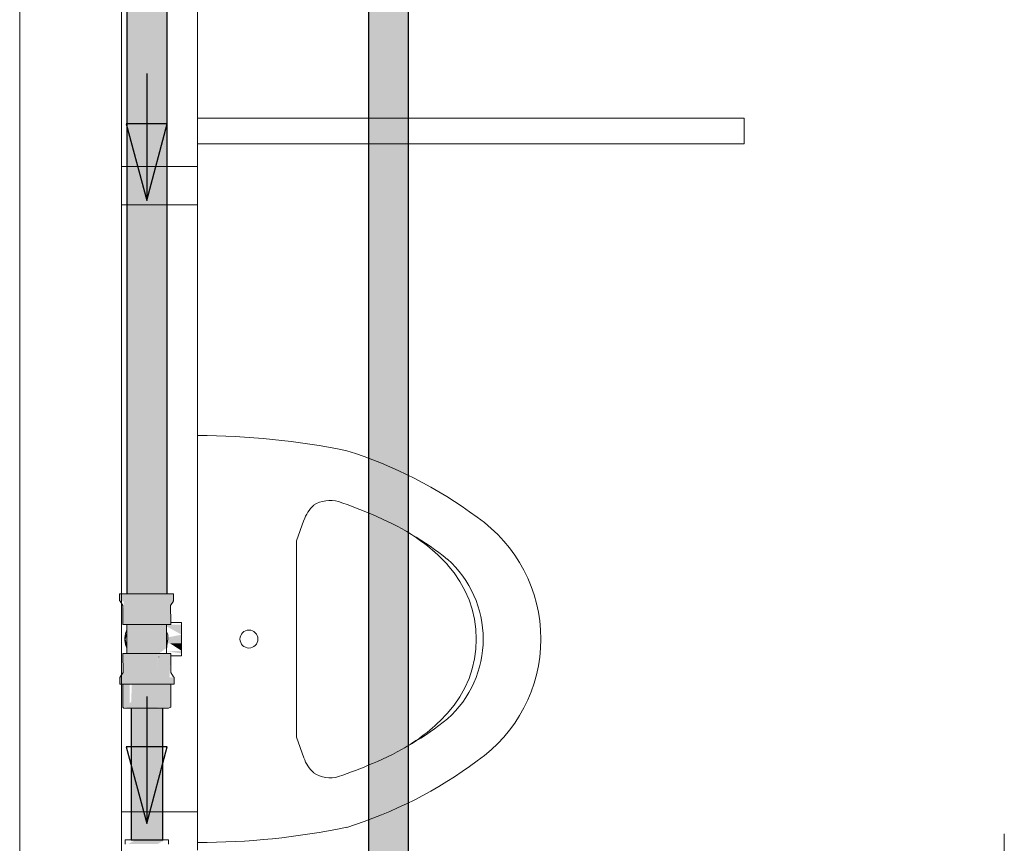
# Model space of a CAD drawing. Header units: millimetres. Extents: x 567 to 934, y -1 to 364.
# Tile 686 of 1056: x 774.04 to 775.59, y 109.88 to 111.18. Entities that reach past the tile are written whole.
import ezdxf

# ---------------------------------------------------------------- set-up
doc = ezdxf.new("R2010")
doc.units = ezdxf.units.MM
doc.header["$MEASUREMENT"] = 0
for name, color, linetype, lineweight in [('A-AREA-IDEN', 7, 'Continuous', 9), ('A-GLAZ', 7, 'Continuous', 13), ('A-GLAZ-SILL', 7, 'Continuous', 13), ('A-WALL', 7, 'Continuous', 25), ('AF-Condutos', 140, 'Continuous', 25), ('AF-Conexões', 152, 'Continuous', 18), ('AF-Peça de utilização', 152, 'Continuous', 18), ('AF-Sentido conduto', 140, 'Continuous', 30), ('Peças hidrossanitárias', 7, 'Continuous', 13)]:
    doc.layers.add(name, color=color, linetype=linetype, lineweight=lineweight)

msp = doc.modelspace()

# ---------------------------------------------------------------- hatches: boundary and pattern name
at = {"layer": 'AF-Condutos', "linetype": 'Continuous'}
for points in [[(774.651, 105.2652), (774.651, 112.2933), (774.5877, 112.2933), (774.5877, 105.2652)], [(774.2077, 110.2757), (774.2132, 110.2757), (774.2131, 111.7061), (774.2077, 111.7061)], [(774.2132, 110.2757), (774.2358, 110.2757), (774.2356, 111.7061), (774.2131, 111.7061)], [(774.2489, 111.7061), (774.2356, 111.7061), (774.2358, 110.2757), (774.249, 110.2757)], [(774.2681, 111.7061), (774.2489, 111.7061), (774.249, 110.2757), (774.2682, 110.2757)], [(774.271, 111.7061), (774.2681, 111.7061), (774.2682, 110.2757), (774.271, 110.2757)], [(774.2146, 110.0961), (774.2145, 109.8891), (774.2364, 109.8891), (774.2364, 110.0958)], [(774.2618, 110.0958), (774.2364, 110.0958), (774.2364, 109.8891), (774.2618, 109.8891)], [(774.264, 110.0958), (774.2618, 110.0958), (774.2618, 109.8891), (774.264, 109.8891)]]:
    msp.add_hatch(color=151, dxfattribs=at).paths.add_polyline_path(points)
at = {"layer": 'AF-Conexões', "linetype": 'Continuous'}
for points in [[(774.196, 110.2647), (774.2028, 110.2641), (774.2012, 110.2277), (774.2768, 110.2277), (774.2761, 110.2572), (774.2808, 110.2641), (774.2812, 110.2757), (774.196, 110.2757)], [(774.2702, 110.1909), (774.2702, 110.2277), (774.2077, 110.2277), (774.2077, 110.1817), (774.2579, 110.1817)], [(774.282, 110.1447), (774.2747, 110.1447), (774.2768, 110.1817), (774.2579, 110.1816), (774.2534, 110.1522), (774.2579, 110.1522), (774.2579, 110.1764), (774.2702, 110.1526), (774.2534, 110.1522), (774.2576, 110.1817), (774.2199, 110.1817), (774.2123, 110.1522), (774.2062, 110.1817), (774.2012, 110.1817), (774.2019, 110.1522), (774.1972, 110.1452), (774.1968, 110.1337), (774.282, 110.1337)], [(774.2062, 110.1817), (774.2123, 110.1522), (774.2199, 110.1817)], [(774.2579, 110.1765), (774.2579, 110.1522), (774.2704, 110.1522)], [(774.2123, 110.0978), (774.2123, 110.1337), (774.2018, 110.1337), (774.2012, 110.0978)], [(774.2766, 110.1337), (774.2154, 110.1337), (774.2145, 110.1063), (774.2062, 110.0962), (774.2768, 110.0974)], [(774.2095, 109.8823), (774.256, 109.8823), (774.2684, 109.8891), (774.222, 109.8891)]]:
    msp.add_hatch(color=161, dxfattribs=at).paths.add_polyline_path(points)
at = {"layer": 'AF-Peça de utilização', "linetype": 'Continuous'}
for points in [[(774.2937, 110.2274), (774.2702, 110.2274), (774.2702, 110.2246), (774.2937, 110.2115)], [(774.2722, 110.2074), (774.2721, 110.202), (774.2937, 110.1979), (774.2937, 110.2115)], [(774.2937, 110.1979), (774.2719, 110.202), (774.2714, 110.1979)], [(774.2937, 110.1862), (774.2937, 110.1979), (774.2756, 110.1979)], [(774.2937, 110.182), (774.2937, 110.1862), (774.2702, 110.1853)]]:
    msp.add_hatch(color=161, dxfattribs=at).paths.add_polyline_path(points)

# ---------------------------------------------------------------- linework, layer by layer
at = {"layer": 'A-AREA-IDEN', "color": 8, "lineweight": 5}
msp.add_line((775.5883, 109.4484), (775.5883, 109.8984), dxfattribs=at)
at = {"layer": 'A-GLAZ', "color": 8, "lineweight": 5}
for p, q in [((774.039, 111.9727), (774.039, 107.8327)), ((774.199, 107.8327), (774.199, 111.9727)), ((774.319, 110.9477), (774.199, 110.9477)), ((774.319, 110.8877), (774.319, 110.9477)), ((774.199, 110.8877), (774.319, 110.8877)), ((774.319, 109.9327), (774.199, 109.9327)), ((774.319, 109.8727), (774.319, 109.9327))]:
    msp.add_line(p, q, dxfattribs=at)
at = {"layer": 'A-GLAZ-SILL', "color": 8, "lineweight": 5}
for p, q in [((774.319, 111.9027), (774.319, 110.9477)), ((774.319, 110.8877), (774.319, 109.9327))]:
    msp.add_line(p, q, dxfattribs=at)
at = {"layer": 'A-WALL', "color": 8, "lineweight": 5}
for p, q in [((775.179, 111.0237), (774.319, 111.0237)), ((775.179, 110.9837), (775.179, 111.0237)), ((774.319, 110.9837), (775.179, 110.9837))]:
    msp.add_line(p, q, dxfattribs=at)
at = {"layer": 'AF-Condutos'}
for p, q in [((774.5877, 112.2933), (774.5877, 105.2652)), ((774.651, 105.2652), (774.651, 112.2933)), ((774.2077, 111.7061), (774.2077, 110.2757)), ((774.271, 110.2757), (774.271, 111.7061)), ((774.2145, 110.0961), (774.2145, 109.8891)), ((774.264, 109.8891), (774.264, 110.0958)), ((774.2145, 109.8891), (774.2188, 109.8891)), ((774.2188, 109.8891), (774.2265, 109.8891)), ((774.2265, 109.8891), (774.2364, 109.8891)), ((774.2364, 109.8891), (774.2467, 109.8891)), ((774.2467, 109.8891), (774.2557, 109.8891)), ((774.2557, 109.8891), (774.2618, 109.8891)), ((774.2618, 109.8891), (774.264, 109.8891))]:
    msp.add_line(p, q, dxfattribs=at)
at = {"layer": 'AF-Conexões'}
for p, q in [((774.196, 110.2757), (774.196, 110.2647)), ((774.2032, 110.2757), (774.196, 110.2757)), ((774.2077, 110.2757), (774.2032, 110.2757)), ((774.2225, 110.2757), (774.2077, 110.2757)), ((774.2474, 110.2757), (774.2225, 110.2757)), ((774.2694, 110.2757), (774.2474, 110.2757)), ((774.271, 110.2757), (774.2694, 110.2757)), ((774.2812, 110.2757), (774.271, 110.2757)), ((774.2812, 110.2647), (774.2812, 110.2757)), ((774.196, 110.2647), (774.1972, 110.2641)), ((774.1972, 110.2641), (774.2012, 110.2572)), ((774.2012, 110.2572), (774.2012, 110.2277)), ((774.2761, 110.2572), (774.2808, 110.2641)), ((774.2767, 110.2309), (774.2761, 110.2572)), ((774.28, 110.2641), (774.2812, 110.2647)), ((774.2808, 110.2641), (774.28, 110.2641)), ((774.2012, 110.2277), (774.2065, 110.2277)), ((774.2065, 110.2277), (774.2077, 110.2277)), ((774.2077, 110.2277), (774.2077, 110.227)), ((774.2113, 110.2277), (774.2077, 110.2277)), ((774.2077, 110.2277), (774.2077, 110.2277)), ((774.2077, 110.2277), (774.2113, 110.2277)), ((774.2077, 110.227), (774.2077, 110.219)), ((774.212, 110.2277), (774.2113, 110.2277)), ((774.2113, 110.2277), (774.2204, 110.2277)), ((774.219, 110.2277), (774.212, 110.2277)), ((774.239, 110.2277), (774.219, 110.2277)), ((774.2204, 110.2277), (774.2393, 110.2277)), ((774.2579, 110.2277), (774.239, 110.2277)), ((774.2393, 110.2277), (774.2581, 110.2277)), ((774.259, 110.2277), (774.2579, 110.2277)), ((774.2581, 110.2277), (774.2631, 110.2277)), ((774.2622, 110.2277), (774.259, 110.2277)), ((774.2631, 110.2277), (774.2622, 110.2277)), ((774.2641, 110.2277), (774.2631, 110.2277)), ((774.2631, 110.2277), (774.2652, 110.2277)), ((774.2652, 110.2277), (774.2641, 110.2277)), ((774.2693, 110.2277), (774.2652, 110.2277)), ((774.2652, 110.2277), (774.2702, 110.2277)), ((774.2702, 110.2277), (774.2693, 110.2277)), ((774.2702, 110.2203), (774.2702, 110.2277)), ((774.2702, 110.2277), (774.2718, 110.2277)), ((774.2702, 110.2184), (774.2702, 110.2203)), ((774.2718, 110.2277), (774.2768, 110.2277)), ((774.2768, 110.2277), (774.2767, 110.2309)), ((774.2077, 110.2138), (774.205, 110.2047)), ((774.205, 110.2047), (774.2076, 110.1917)), ((774.2077, 110.219), (774.2077, 110.2138)), ((774.2077, 110.2138), (774.2077, 110.1903)), ((774.2702, 110.2157), (774.2702, 110.2184)), ((774.2702, 110.2155), (774.2702, 110.2157)), ((774.2702, 110.2012), (774.2702, 110.2155)), ((774.2707, 110.2144), (774.2702, 110.2155)), ((774.2711, 110.2137), (774.2707, 110.2144)), ((774.2723, 110.2113), (774.2711, 110.2137)), ((774.2712, 110.1996), (774.2722, 110.2047)), ((774.2722, 110.2053), (774.2723, 110.2113)), ((774.2722, 110.2047), (774.2722, 110.2053)), ((774.2077, 110.1903), (774.2077, 110.1891)), ((774.2077, 110.1891), (774.2077, 110.1817)), ((774.2702, 110.1961), (774.2702, 110.2012)), ((774.2702, 110.1948), (774.271, 110.1987)), ((774.2702, 110.1948), (774.2702, 110.1961)), ((774.2702, 110.1937), (774.2702, 110.1948)), ((774.2702, 110.1927), (774.2702, 110.1937)), ((774.2702, 110.1915), (774.2702, 110.1927)), ((774.2702, 110.1915), (774.2704, 110.1917)), ((774.2702, 110.1909), (774.2702, 110.1915)), ((774.2702, 110.1899), (774.2702, 110.1909)), ((774.2702, 110.189), (774.2702, 110.1899)), ((774.2702, 110.1867), (774.2702, 110.189)), ((774.2704, 110.1917), (774.2705, 110.1931)), ((774.2705, 110.1931), (774.2707, 110.1949)), ((774.2707, 110.1949), (774.2711, 110.1985)), ((774.271, 110.1987), (774.2712, 110.1996)), ((774.2711, 110.1985), (774.2712, 110.1996)), ((774.2012, 110.1817), (774.2019, 110.1522)), ((774.2062, 110.1817), (774.2012, 110.1817)), ((774.2077, 110.1817), (774.2062, 110.1817)), ((774.2113, 110.1817), (774.2077, 110.1817)), ((774.2077, 110.1817), (774.2113, 110.1817)), ((774.2134, 110.1817), (774.2113, 110.1817)), ((774.2113, 110.1817), (774.2122, 110.1817)), ((774.2122, 110.1817), (774.2134, 110.1817)), ((774.2199, 110.1817), (774.2134, 110.1817)), ((774.2134, 110.1817), (774.219, 110.1817)), ((774.219, 110.1817), (774.239, 110.1817)), ((774.2387, 110.1817), (774.2199, 110.1817)), ((774.2576, 110.1817), (774.2387, 110.1817)), ((774.239, 110.1817), (774.2579, 110.1817)), ((774.2579, 110.1817), (774.2576, 110.1817)), ((774.2579, 110.1817), (774.259, 110.1817)), ((774.2619, 110.1817), (774.2579, 110.1817)), ((774.2579, 110.1765), (774.2579, 110.1764)), ((774.2579, 110.1764), (774.2579, 110.1765)), ((774.259, 110.1817), (774.2619, 110.1817)), ((774.2619, 110.1817), (774.2622, 110.1817)), ((774.2622, 110.1817), (774.2619, 110.1817)), ((774.2631, 110.1817), (774.2622, 110.1817)), ((774.2622, 110.1817), (774.2631, 110.1817)), ((774.2631, 110.1817), (774.2637, 110.1817)), ((774.2637, 110.1817), (774.2631, 110.1817)), ((774.2637, 110.1817), (774.2652, 110.1817)), ((774.2652, 110.1817), (774.2637, 110.1817)), ((774.2652, 110.1817), (774.2676, 110.1817)), ((774.2702, 110.1817), (774.2652, 110.1817)), ((774.2676, 110.1817), (774.2682, 110.1817)), ((774.2682, 110.1817), (774.2693, 110.1817)), ((774.2693, 110.1817), (774.2694, 110.1817)), ((774.2694, 110.1817), (774.2702, 110.1817)), ((774.2702, 110.1817), (774.2702, 110.1867)), ((774.2715, 110.1817), (774.2702, 110.1817)), ((774.2768, 110.1817), (774.2715, 110.1817)), ((774.2768, 110.1785), (774.2768, 110.1817)), ((774.2768, 110.1522), (774.2768, 110.1785)), ((774.198, 110.1452), (774.1968, 110.1447)), ((774.1968, 110.1447), (774.1968, 110.1438)), ((774.1968, 110.1438), (774.1968, 110.1337)), ((774.2019, 110.1522), (774.1972, 110.1452)), ((774.1972, 110.1452), (774.198, 110.1452)), ((774.2808, 110.1452), (774.2768, 110.1522)), ((774.282, 110.1447), (774.2808, 110.1452)), ((774.282, 110.1438), (774.282, 110.1447)), ((774.282, 110.1337), (774.282, 110.1438)), ((774.1968, 110.1337), (774.2012, 110.1337)), ((774.2012, 110.1337), (774.2012, 110.0978)), ((774.2012, 110.1337), (774.2086, 110.1337)), ((774.2086, 110.1337), (774.2306, 110.1337)), ((774.2306, 110.1337), (774.2554, 110.1337)), ((774.2554, 110.1337), (774.2747, 110.1337)), ((774.2747, 110.1337), (774.2766, 110.1337)), ((774.2768, 110.0974), (774.2766, 110.1337)), ((774.2766, 110.1337), (774.282, 110.1337)), ((774.2012, 110.0978), (774.2027, 110.0958)), ((774.2049, 110.0958), (774.2145, 110.0961)), ((774.2145, 110.0961), (774.2146, 110.0961)), ((774.2146, 110.0961), (774.2389, 110.0958)), ((774.2732, 110.0958), (774.2768, 110.0974)), ((774.2027, 110.0958), (774.2049, 110.0958)), ((774.2389, 110.0958), (774.2633, 110.0958)), ((774.2633, 110.0958), (774.264, 110.0958)), ((774.264, 110.0958), (774.2732, 110.0958)), ((774.205, 109.8891), (774.205, 109.8823)), ((774.2061, 109.8891), (774.205, 109.8891)), ((774.2095, 109.8891), (774.2061, 109.8891)), ((774.2145, 109.8891), (774.2095, 109.8891)), ((774.2149, 109.8891), (774.2145, 109.8891)), ((774.222, 109.8891), (774.2149, 109.8891)), ((774.2302, 109.8891), (774.222, 109.8891)), ((774.239, 109.8891), (774.2302, 109.8891)), ((774.2478, 109.8891), (774.239, 109.8891)), ((774.256, 109.8891), (774.2478, 109.8891)), ((774.263, 109.8891), (774.256, 109.8891)), ((774.264, 109.8891), (774.263, 109.8891)), ((774.2684, 109.8891), (774.264, 109.8891)), ((774.2718, 109.8891), (774.2684, 109.8891)), ((774.273, 109.8891), (774.2718, 109.8891)), ((774.273, 109.8823), (774.273, 109.8891))]:
    msp.add_line(p, q, dxfattribs=at)
at = {"layer": 'AF-Peça de utilização'}
for p, q in [((774.2937, 110.2309), (774.2767, 110.2309)), ((774.2937, 110.23), (774.2937, 110.2309)), ((774.2937, 110.2277), (774.2937, 110.23)), ((774.2937, 110.2274), (774.2937, 110.2277)), ((774.2937, 110.2232), (774.2937, 110.2274)), ((774.2937, 110.2178), (774.2937, 110.2232)), ((774.2046, 110.2068), (774.2043, 110.2047)), ((774.2043, 110.2047), (774.2045, 110.2031)), ((774.2054, 110.2135), (774.2046, 110.2068)), ((774.2077, 110.219), (774.2054, 110.2135)), ((774.2707, 110.2144), (774.2702, 110.2157)), ((774.2723, 110.2047), (774.2722, 110.2053)), ((774.2722, 110.2038), (774.2723, 110.2047)), ((774.2937, 110.2115), (774.2937, 110.2178)), ((774.2937, 110.2047), (774.2937, 110.2115)), ((774.2937, 110.1979), (774.2937, 110.2047)), ((774.2045, 110.2031), (774.2054, 110.1959)), ((774.2054, 110.1959), (774.2077, 110.1903)), ((774.2707, 110.1949), (774.2711, 110.1959)), ((774.2711, 110.1959), (774.2713, 110.1975)), ((774.2713, 110.1975), (774.2722, 110.2038)), ((774.2937, 110.1916), (774.2937, 110.1979)), ((774.2937, 110.1862), (774.2937, 110.1916)), ((774.2768, 110.1785), (774.2937, 110.1785)), ((774.2937, 110.182), (774.2937, 110.1862)), ((774.2937, 110.1817), (774.2937, 110.182)), ((774.2937, 110.1794), (774.2937, 110.1817)), ((774.2937, 110.1785), (774.2937, 110.1794))]:
    msp.add_line(p, q, dxfattribs=at)
at = {"layer": 'AF-Sentido conduto'}
for p, q in [((774.2713, 111.0149), (774.2066, 111.0149)), ((774.2066, 111.0149), (774.239, 110.8942)), ((774.239, 110.8942), (774.2713, 111.0149)), ((774.2713, 110.0351), (774.2066, 110.0351)), ((774.2066, 110.0351), (774.239, 109.9144)), ((774.239, 109.9144), (774.2713, 110.0351))]:
    msp.add_line(p, q, dxfattribs=at)
for points in [[(774.239, 111.0942), (774.239, 110.8942)], [(774.239, 110.1144), (774.239, 109.9144)]]:
    msp.add_lwpolyline(points, dxfattribs=at)
at = {"layer": 'Peças hidrossanitárias', "color": 8, "lineweight": 5}
for p, q in [((774.4862, 110.3914), (774.4748, 110.3594)), ((774.4748, 110.3594), (774.4747, 110.0503)), ((774.4862, 110.018), (774.4747, 110.0503))]:
    msp.add_line(p, q, dxfattribs=at)
msp.add_circle((774.3997, 110.2047), 0.0141, dxfattribs=at)
for centre, radius, start, end in [((774.3188, 109.3571), 1.1676, 78.3887, 89.9899), ((774.3513, 109.8501), 0.6814, 53.2841, 72.7159), ((774.5277, 110.3746), 0.0482, 74.215, 122.8288), ((774.54, 110.3733), 0.0567, 132.5851, 161.4149), ((774.2355, 109.5488), 0.9241, 67.1755, 70.7093), ((774.3999, 109.9392), 0.5004, 51.3554, 67.1755), ((774.6256, 110.2047), 0.2334, 304.7713, 55.2287), ((774.5024, 110.1297), 0.2842, 42.5024, 59.9006), ((774.5998, 110.2047), 0.1685, 311.8999, 48.1001), ((774.5842, 110.2047), 0.1732, 317.4976, 42.5024), ((774.503, 110.2791), 0.2833, 299.8172, 317.4976), ((774.3999, 110.4701), 0.5004, 292.8245, 308.6446), ((774.54, 110.036), 0.0567, 198.5851, 227.4149), ((774.2355, 110.8606), 0.9241, 289.2907, 292.8245), ((774.3513, 110.5592), 0.6814, 287.2841, 306.7159), ((774.5277, 110.0347), 0.0482, 237.1712, 285.785), ((774.3188, 111.0523), 1.1676, 270.0101, 281.6113)]:
    msp.add_arc(centre, radius, start, end, dxfattribs=at)

doc.saveas('drawing.dxf')
